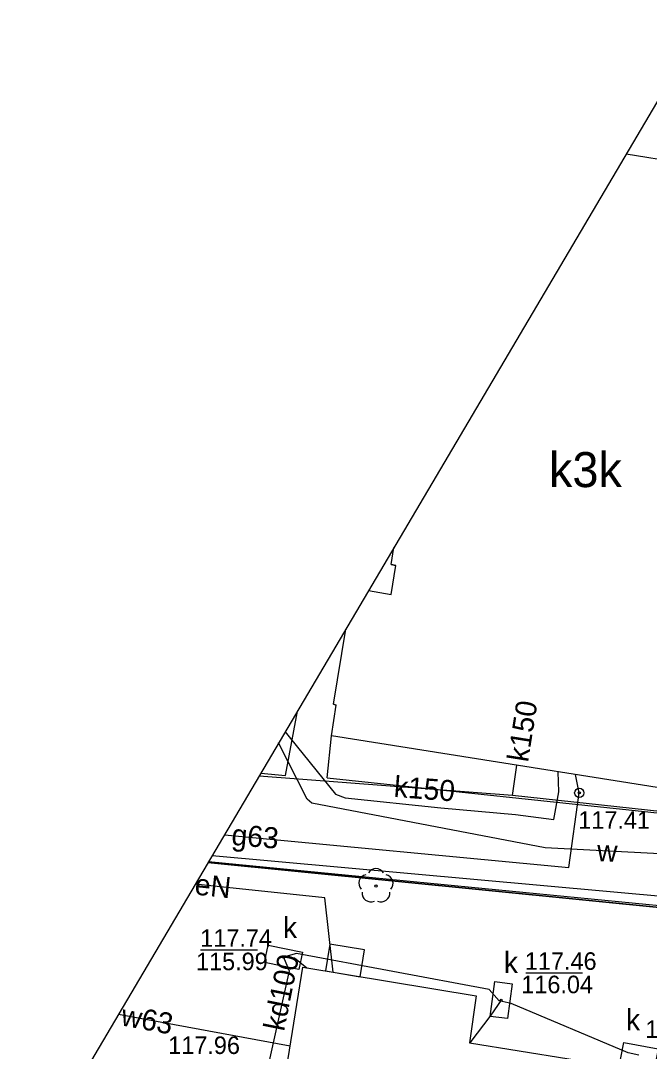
# Model space of a CAD drawing. Extents: x 6434771 to 6436222, y 5663454 to 5664782.
# Drawn here: x 6434945.61 to 6434972.51, y 5664281.71 to 5664325.81 of the extents above; entities that cross this region are included whole.
import ezdxf

# ---------------------------------------------------------------- set-up
doc = ezdxf.new("R2010")
doc.units = 0
for name, color, linetype in [('Warstwa 1', 7, 'Continuous'), ('Warstwa 11', 7, 'Continuous'), ('Warstwa 12', 7, 'Continuous'), ('Warstwa 13', 7, 'Continuous'), ('Warstwa 14', 7, 'Continuous'), ('Warstwa 2', 7, 'Continuous'), ('Warstwa 4', 7, 'Continuous'), ('Warstwa 40', 7, 'Continuous'), ('Warstwa 5', 7, 'Continuous'), ('Warstwa 6', 7, 'Continuous'), ('Warstwa 63', 7, 'Continuous'), ('Warstwa 7', 7, 'Continuous'), ('Warstwa 9', 7, 'Continuous')]:
    doc.layers.add(name, color=color, linetype=linetype)

msp = doc.modelspace()

# ---------------------------------------------------------------- linework, layer by layer
at = {"layer": 'Warstwa 1'}
msp.add_line((6434953.623, 5664289.787), (6434983.958, 5664286.763), dxfattribs=at)
msp.add_line((6434953.623, 5664289.787), (6434983.958, 5664286.763), dxfattribs=at)
for points in [[(6434960.49, 5664301.423), (6434961.462, 5664301.257), (6434961.657, 5664302.495), (6434961.458, 5664302.537), (6434961.574, 5664303.261)], [(6434978.143, 5664292.154), (6434958.909, 5664295.217), (6434959.104, 5664296.515), (6434958.995, 5664296.566), (6434959.519, 5664299.778)]]:
    msp.add_lwpolyline(points, dxfattribs=at)
msp.add_lwpolyline([(6434957.688, 5664285.311), (6434965.104, 5664284.081), (6434964.81, 5664282.074), (6434971.188, 5664281.047), (6434970.905, 5664279.12), (6434971.343, 5664279.015), (6434972.961, 5664274.685), (6434967.787, 5664272.747), (6434963.386, 5664273.511), (6434963.181, 5664272.293), (6434958.88, 5664273.035), (6434958.673, 5664271.678), (6434953.553, 5664272.48), (6434954.371, 5664277.31), (6434956.347, 5664276.976)], close=True, dxfattribs=at)
at = {"layer": 'Warstwa 11'}
msp.add_circle((6434960.811, 5664288.783), 0.05, dxfattribs=at)
for centre, start, end in [((6434960.811, 5664289.158), 30.1471, 149.8529), ((6434960.454, 5664288.899), 102.1471, 221.8529), ((6434961.168, 5664288.899), 318.1471, 77.8529), ((6434960.591, 5664288.48), 174.1471, 293.8529), ((6434961.031, 5664288.48), 246.1471, 5.8529)]:
    msp.add_arc(centre, 0.375, start, end, dxfattribs=at)
at = {"layer": 'Warstwa 12'}
for points in [[(6435000.489, 5664302.098), (6434997.195, 5664294.967), (6434994.296, 5664289.144), (6434980.307, 5664289.772), (6434968.047, 5664290.42), (6434958.073, 5664292.333), (6434957.875, 5664292.494), (6434956.648, 5664294.912)], [(6434956.921, 5664295.376), (6434957.15, 5664295.098), (6434959.078, 5664292.709), (6434959.497, 5664292.564), (6434963.588, 5664292.135), (6434966.784, 5664291.846), (6434968.423, 5664291.63), (6434968.634, 5664292.82), (6434968.601, 5664293.674)], [(6434954.327, 5664290.98), (6434969.061, 5664289.574), (6434969.51, 5664292.769), (6434969.352, 5664293.554)], [(6434958.979, 5664285.097), (6434958.631, 5664288.276), (6434953.083, 5664288.87)], [(6434949.796, 5664283.3), (6434957.146, 5664281.941)]]:
    msp.add_lwpolyline(points, dxfattribs=at)
at = {"layer": 'Warstwa 14'}
for p, q in [((6434953.307, 5664286.058), (6434955.746, 5664286.058)), ((6434967.218, 5664285.074), (6434969.641, 5664285.074))]:
    msp.add_line(p, q, dxfattribs=at)
for centre in [(6434956.859, 5664285.736), (6434966.167, 5664283.903)]:
    msp.add_circle(centre, 0.045, dxfattribs=at)
at = {"layer": 'Warstwa 2'}
msp.add_lwpolyline([(6435030.29, 5664308.23), (6435026.37, 5664307.26), (6435013.23, 5664293.41), (6434993.4, 5664285.94), (6434953.644, 5664289.822)], dxfattribs=at)
at = {"layer": 'Warstwa 4'}
for points in [[(6434971.517, 5664320.112), (6434973.817, 5664319.739)], [(6434960.49, 5664301.423), (6434961.462, 5664301.257), (6434961.657, 5664302.495), (6434961.458, 5664302.537), (6434961.574, 5664303.261)], [(6434978.143, 5664292.154), (6434958.909, 5664295.217), (6434959.104, 5664296.515), (6434958.995, 5664296.566), (6434959.519, 5664299.778)]]:
    msp.add_lwpolyline(points, dxfattribs=at)
for points in [[(6434956.049, 5664285.519), (6434956.199, 5664286.254), (6434957.669, 5664285.953), (6434957.519, 5664285.218)], [(6434966.44, 5664283.11), (6434965.696, 5664283.209), (6434965.894, 5664284.696), (6434966.638, 5664284.597)], [(6434971.268, 5664281.36), (6434971.41, 5664282.096), (6434972.882, 5664281.812), (6434972.74, 5664281.076)]]:
    msp.add_lwpolyline(points, close=True, dxfattribs=at)
msp.add_circle((6434969.51, 5664292.769), 0.2, dxfattribs=at)
at = {"layer": 'Warstwa 40'}
msp.add_lwpolyline([(6434958.841, 5664286.297), (6434958.651, 5664285.151), (6434960.134, 5664284.905), (6434960.324, 5664286.051)], close=True, dxfattribs=at)
at = {"layer": 'Warstwa 6'}
for points in [[(6434953.623, 5664289.787), (6434983.958, 5664286.763), (6434993.378, 5664285.829), (6435013.167, 5664293.06), (6435026.489, 5664307.131), (6435029.81, 5664308.021), (6435037.455, 5664310.048), (6435037.011, 5664329.506), (6435013.968, 5664338.585), (6434998.561, 5664344.662), (6434998.888, 5664347.709), (6434997.511, 5664357.936), (6434994.531, 5664359.114)], [(6434945.736, 5664276.419), (6434945.869, 5664274.753), (6434947.406, 5664263.733), (6434947.718, 5664261.379), (6434951.731, 5664261.621), (6434962.054, 5664265.086), (6434963.058, 5664265.464), (6434980.446, 5664271.714), (6434986.053, 5664273.876), (6434983.958, 5664286.763), (6434953.623, 5664289.787)]]:
    msp.add_lwpolyline(points, dxfattribs=at)
for centre in [(6434969.51, 5664292.769), (6434956.859, 5664285.736), (6434966.167, 5664283.903)]:
    msp.add_circle(centre, 0.045, dxfattribs=at)
at = {"layer": 'Warstwa 63'}
msp.add_lwpolyline([(6435677.2, 5663546.629), (6436084.093, 5664236.205), (6435222.122, 5664744.822), (6434815.229, 5664055.245)], close=True, dxfattribs=at)
at = {"layer": 'Warstwa 7'}
for points in [[(6434980.878, 5664300.359), (6434980.59, 5664297.61), (6434979.52, 5664291.26), (6434966.65, 5664292.66)], [(6434966.65, 5664292.66), (6434966.832, 5664293.955)], [(6434966.65, 5664292.66), (6434955.809, 5664293.491)], [(6434956.859, 5664285.736), (6434957.097, 5664285.158), (6434955.615, 5664278.475), (6434955.192, 5664277.974), (6434953.568, 5664277.518)], [(6434972.057, 5664281.554), (6434971.595, 5664281.652), (6434966.601, 5664283.763), (6434966.082, 5664283.874), (6434965.648, 5664284.364), (6434957.406, 5664285.904), (6434956.859, 5664285.736)], [(6434956.859, 5664285.736), (6434957.323, 5664285.715), (6434957.856, 5664285.283)], [(6434966.167, 5664283.903), (6434965.724, 5664283.263), (6434964.829, 5664282.071)]]:
    msp.add_lwpolyline(points, dxfattribs=at)
at = {"layer": 'Warstwa 9'}
for p, q in [((6434961.458, 5664302.537), (6434961.574, 5664303.261)), ((6434961.458, 5664302.537), (6434961.657, 5664302.495)), ((6434961.462, 5664301.257), (6434961.657, 5664302.495)), ((6434960.49, 5664301.423), (6434961.462, 5664301.257)), ((6434958.995, 5664296.566), (6434959.519, 5664299.778)), ((6434958.995, 5664296.566), (6434959.104, 5664296.515)), ((6434956.948, 5664293.511), (6434957.45, 5664296.272)), ((6434958.909, 5664295.217), (6434959.104, 5664296.515)), ((6434958.727, 5664293.419), (6434958.909, 5664295.217)), ((6434955.881, 5664293.613), (6434956.948, 5664293.511)), ((6434958.727, 5664293.419), (6434978.263, 5664291.343)), ((6434953.807, 5664290.097), (6434983.119, 5664287.437))]:
    msp.add_line(p, q, dxfattribs=at)

# ---------------------------------------------------------------- texts
at = {"layer": 'Warstwa 13'}
for s, rotation, p in [('g63', 355.2396, (6434954.61, 5664290.543)), ('w', 357.6632, (6434970.253, 5664289.849)), ('eN', 353.8874, (6434953.029, 5664288.423)), ('w63', 349.5272, (6434949.863, 5664282.83))]:
    msp.add_text(s, height=0.9, rotation=rotation, dxfattribs=at).set_placement(p)
at = {"layer": 'Warstwa 14'}
for s, p in [('115.99', (6434953.114, 5664285.183)), ('116.04', (6434967.027, 5664284.199)), ('115.88', (6434972.335, 5664282.285))]:
    msp.add_text(s, height=0.75, dxfattribs=at).set_placement(p)
at = {"layer": 'Warstwa 5'}
for s, height, p in [('k3k', 1.5, (6434968.212, 5664305.851)), ('k', 0.9, (6434956.835, 5664286.561)), ('k', 0.9, (6434966.28, 5664285.066)), ('k', 0.9, (6434971.507, 5664282.614))]:
    msp.add_text(s, height=height, dxfattribs=at).set_placement(p)
at = {"layer": 'Warstwa 6'}
for s, p in [('117.41', (6434969.465, 5664291.233)), ('117.74', (6434953.295, 5664286.183)), ('117.46', (6434967.182, 5664285.199)), ('117.96', (6434951.926, 5664281.598))]:
    msp.add_text(s, height=0.75, dxfattribs=at).set_placement(p)
at = {"layer": 'Warstwa 7'}
for s, rotation, p in [('k150', 80.9532, (6434967.314, 5664294.056)), ('k150', 355.6177, (6434961.554, 5664292.599)), ('kd100', 78.6556, (6434956.879, 5664282.54))]:
    msp.add_text(s, height=0.9, rotation=rotation, dxfattribs=at).set_placement(p)

doc.saveas('drawing.dxf')
